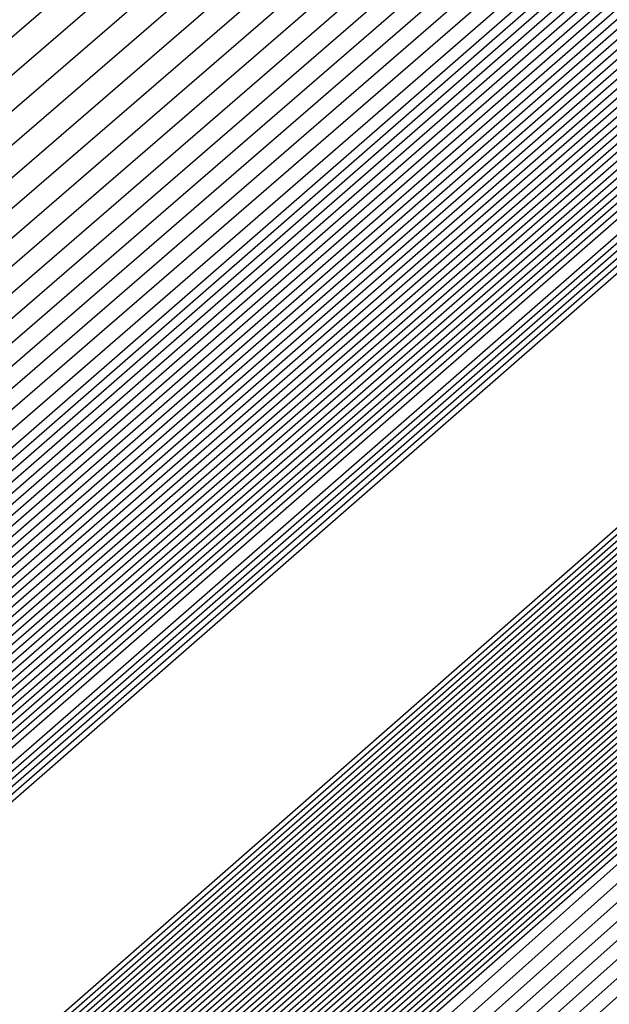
# Model space of a CAD drawing. Extents: x 3249832 to 3255657, y 13789405 to 13793316.
# Tile 815 of 1056: x 3253209.2145 to 3253209.3033, y 13791258.2376 to 13791258.386. Entities that reach past the tile are written whole.
import ezdxf

# ---------------------------------------------------------------- set-up
doc = ezdxf.new("R2010")
doc.units = 0
doc.header["$LTSCALE"] = 100
doc.header["$MEASUREMENT"] = 0
for name, color, linetype in [('GRATIO_03231_CON', 1, 'CONTINUOUS'), ('GRATIO_0323_ICON', 1, 'CONTINUOUS'), ('TARGETS_EAST', 7, 'CONTINUOUS')]:
    doc.layers.add(name, color=color, linetype=linetype)

# ---------------------------------------------------------------- blocks, each defined once
blk = doc.blocks.new('Gratio_032316_contours')
at = {"layer": 'GRATIO_03231_CON', "color": 1, "linetype": 'Continuous', "flags": 128}
for points in [[(3253179.55027, 13791232.39503), (3253186.87441, 13791238.77001), (3253201.4775, 13791251.51898), (3253219.20823, 13791267.00714), (3253234.45763, 13791280.32933), (3253243.00028, 13791287.79153), (3253246.14511, 13791290.5444), (3253246.5846, 13791290.94974), (3253247.02187, 13791291.379), (3253250.20254, 13791294.24212), (3253258.88285, 13791301.95866), (3253274.44262, 13791315.73867), (3253292.7559, 13791331.95413), (3253308.32028, 13791345.76753)], [(3253180.16544, 13791232.93802), (3253187.28488, 13791239.13155), (3253201.72516, 13791251.73678), (3253219.33902, 13791267.12228), (3253234.51314, 13791280.37862), (3253243.01644, 13791287.80647), (3253246.14668, 13791290.54676), (3253246.58389, 13791290.95054), (3253247.01645, 13791291.37639), (3253250.16633, 13791294.21318), (3253258.7639, 13791301.85732), (3253274.17605, 13791315.50724), (3253292.31584, 13791331.56933), (3253307.73285, 13791345.25198)], [(3253180.78061, 13791233.481), (3253187.69534, 13791239.49309), (3253201.97282, 13791251.95458), (3253219.46981, 13791267.23741), (3253234.56866, 13791280.42791), (3253243.03259, 13791287.8214), (3253246.14825, 13791290.54912), (3253246.58317, 13791290.95133), (3253247.01103, 13791291.37378), (3253250.13013, 13791294.18424), (3253258.64495, 13791301.75599), (3253273.90947, 13791315.27582), (3253291.87577, 13791331.18453), (3253307.14542, 13791344.73643)], [(3253181.39578, 13791234.02399), (3253188.1058, 13791239.85463), (3253202.22048, 13791252.17237), (3253219.6006, 13791267.35254), (3253234.62418, 13791280.4772), (3253243.04874, 13791287.83633), (3253246.14982, 13791290.55149), (3253246.58246, 13791290.95213), (3253247.00561, 13791291.37117), (3253250.09393, 13791294.15529), (3253258.526, 13791301.65465), (3253273.6429, 13791315.0444), (3253291.4357, 13791330.79973), (3253306.55799, 13791344.22088)], [(3253182.62612, 13791235.10996), (3253188.92672, 13791240.5777), (3253202.71581, 13791252.60797), (3253219.86218, 13791267.58281), (3253234.73522, 13791280.57579), (3253243.08105, 13791287.8662), (3253246.15297, 13791290.55621), (3253246.58103, 13791290.95372), (3253246.99477, 13791291.36594), (3253250.02153, 13791294.09741), (3253258.2881, 13791301.45198), (3253273.10975, 13791314.58156), (3253290.55557, 13791330.03014), (3253305.38313, 13791343.18978)], [(3253183.24129, 13791235.65295), (3253189.33718, 13791240.93924), (3253202.96347, 13791252.82577), (3253219.99297, 13791267.69794), (3253234.79073, 13791280.62508), (3253243.0972, 13791287.88113), (3253246.15454, 13791290.55858), (3253246.58032, 13791290.95452), (3253246.98935, 13791291.36333), (3253249.98532, 13791294.06847), (3253258.16915, 13791301.35065), (3253272.84317, 13791314.35013), (3253290.11551, 13791329.64534), (3253304.7957, 13791342.67423)], [(3253189.74764, 13791241.30078), (3253203.21113, 13791253.04357), (3253220.12376, 13791267.81308), (3253234.84625, 13791280.67437), (3253243.11336, 13791287.89607), (3253246.15611, 13791290.56094), (3253246.57961, 13791290.95531), (3253246.98393, 13791291.36072), (3253249.94912, 13791294.03953), (3253258.05019, 13791301.24931), (3253272.5766, 13791314.11871), (3253289.67544, 13791329.26055), (3253304.20827, 13791342.15868)], [(3253190.1581, 13791241.66232), (3253203.45879, 13791253.26136), (3253220.25455, 13791267.92821), (3253234.90177, 13791280.72366), (3253243.12951, 13791287.911), (3253246.15768, 13791290.5633), (3253246.57889, 13791290.95611), (3253246.97851, 13791291.35811), (3253249.91292, 13791294.01058), (3253257.93124, 13791301.14798), (3253272.31002, 13791313.88729), (3253289.23538, 13791328.87575), (3253303.62084, 13791341.64313)], [(3253190.97902, 13791242.38539), (3253203.95411, 13791253.69696), (3253220.51613, 13791268.15847), (3253235.01281, 13791280.82224), (3253243.16182, 13791287.94087), (3253246.16082, 13791290.56803), (3253246.57747, 13791290.9577), (3253246.96767, 13791291.35288), (3253249.84051, 13791293.9527), (3253257.69334, 13791300.94531), (3253271.77687, 13791313.42445), (3253288.35525, 13791328.10615), (3253302.44598, 13791340.61203)], [(3253191.38948, 13791242.74693), (3253204.20177, 13791253.91476), (3253220.64692, 13791268.27361), (3253235.06832, 13791280.87154), (3253243.17797, 13791287.9558), (3253246.1624, 13791290.57039), (3253246.57675, 13791290.9585), (3253246.96225, 13791291.35027), (3253249.80431, 13791293.92376), (3253257.57439, 13791300.84397), (3253271.51029, 13791313.19303), (3253287.91518, 13791327.72135), (3253301.85855, 13791340.09648)], [(3253191.79994, 13791243.10847), (3253204.44943, 13791254.13256), (3253220.77772, 13791268.38874), (3253235.12384, 13791280.92083), (3253243.19412, 13791287.97073), (3253246.16397, 13791290.57276), (3253246.57604, 13791290.95929), (3253246.95683, 13791291.34766), (3253249.76811, 13791293.89481), (3253257.45544, 13791300.74264), (3253271.24372, 13791312.9616), (3253287.47511, 13791327.33655), (3253301.27112, 13791339.58093)], [(3253192.2104, 13791243.47001), (3253204.69709, 13791254.35035), (3253220.90851, 13791268.50387), (3253235.17936, 13791280.97012), (3253243.21028, 13791287.98567), (3253246.16554, 13791290.57512), (3253246.57533, 13791290.96009), (3253246.95142, 13791291.34505), (3253249.73191, 13791293.86587), (3253257.33649, 13791300.6413), (3253270.97714, 13791312.73018), (3253287.03505, 13791326.95176), (3253300.68369, 13791339.06538)], [(3253193.03132, 13791244.19308), (3253205.19242, 13791254.78595), (3253221.17009, 13791268.73414), (3253235.29039, 13791281.0687), (3253243.24258, 13791288.01553), (3253246.16868, 13791290.57985), (3253246.5739, 13791290.96168), (3253246.94058, 13791291.33982), (3253249.6595, 13791293.80799), (3253257.09858, 13791300.43863), (3253270.44399, 13791312.26734), (3253286.15492, 13791326.18216), (3253299.50883, 13791338.03428)], [(3253193.44178, 13791244.55462), (3253205.44008, 13791255.00375), (3253221.30088, 13791268.84927), (3253235.34591, 13791281.11799), (3253243.25874, 13791288.03047), (3253246.17025, 13791290.58221), (3253246.57319, 13791290.96248), (3253246.93516, 13791291.33721), (3253249.6233, 13791293.77904), (3253256.97963, 13791300.3373), (3253270.17741, 13791312.03592), (3253285.71485, 13791325.79737), (3253298.92139, 13791337.51873)], [(3253193.85224, 13791244.91616), (3253205.68774, 13791255.22155), (3253221.43167, 13791268.9644), (3253235.40143, 13791281.16728), (3253243.27489, 13791288.0454), (3253246.17182, 13791290.58457), (3253246.57247, 13791290.96327), (3253246.92974, 13791291.3346), (3253249.5871, 13791293.7501), (3253256.86068, 13791300.23596), (3253269.91084, 13791311.8045), (3253285.27479, 13791325.41257), (3253298.33396, 13791337.00318)], [(3253194.2627, 13791245.2777), (3253205.9354, 13791255.43934), (3253221.56246, 13791269.07954), (3253235.45695, 13791281.21658), (3253243.29104, 13791288.06033), (3253246.17339, 13791290.58694), (3253246.57176, 13791290.96407), (3253246.92432, 13791291.33198), (3253249.55089, 13791293.72116), (3253256.74173, 13791300.13463), (3253269.64426, 13791311.57307), (3253284.83472, 13791325.02777), (3253297.74653, 13791336.48763)], [(3253195.08362, 13791246.00077), (3253206.43072, 13791255.87494), (3253221.82404, 13791269.3098), (3253235.56798, 13791281.31516), (3253243.32335, 13791288.0902), (3253246.17654, 13791290.59166), (3253246.57033, 13791290.96566), (3253246.91348, 13791291.32676), (3253249.47849, 13791293.66327), (3253256.50383, 13791299.93196), (3253269.11111, 13791311.11023), (3253283.95459, 13791324.25817), (3253296.57167, 13791335.45653)], [(3253195.49408, 13791246.36231), (3253206.67838, 13791256.09274), (3253221.95483, 13791269.42494), (3253235.6235, 13791281.36445), (3253243.3395, 13791288.10513), (3253246.17811, 13791290.59402), (3253246.56962, 13791290.96646), (3253246.90806, 13791291.32415), (3253249.44229, 13791293.63433), (3253256.38488, 13791299.83062), (3253268.84454, 13791310.87881), (3253283.51452, 13791323.87338), (3253295.98424, 13791334.94098)], [(3253195.90454, 13791246.72385), (3253206.92604, 13791256.31054), (3253222.08562, 13791269.54007), (3253235.67902, 13791281.41374), (3253243.35566, 13791288.12007), (3253246.17968, 13791290.59639), (3253246.56891, 13791290.96725), (3253246.90264, 13791291.32154), (3253249.40609, 13791293.60539), (3253256.26593, 13791299.72929), (3253268.57796, 13791310.64739), (3253283.07446, 13791323.48858), (3253295.39681, 13791334.42543)], [(3253196.31501, 13791247.08539), (3253207.1737, 13791256.52833), (3253222.21641, 13791269.6552), (3253235.73454, 13791281.46303), (3253243.37181, 13791288.135), (3253246.18125, 13791290.59875), (3253246.56819, 13791290.96805), (3253246.89722, 13791291.31892), (3253249.36988, 13791293.57645), (3253256.14697, 13791299.62795), (3253268.31138, 13791310.41597), (3253282.63439, 13791323.10378), (3253294.80938, 13791333.90988)], [(3253197.13593, 13791247.80846), (3253207.66903, 13791256.96393), (3253222.47799, 13791269.88547), (3253235.84557, 13791281.56162), (3253243.40412, 13791288.16487), (3253246.18439, 13791290.60348), (3253246.56677, 13791290.96964), (3253246.88638, 13791291.3137), (3253249.29748, 13791293.51856), (3253255.90907, 13791299.42528), (3253267.77823, 13791309.95312), (3253281.75426, 13791322.33419), (3253293.63452, 13791332.87878)], [(3253197.54639, 13791248.17), (3253207.91669, 13791257.18173), (3253222.60878, 13791270.0006), (3253235.90109, 13791281.61091), (3253243.42027, 13791288.1798), (3253246.18596, 13791290.60584), (3253246.56605, 13791290.97044), (3253246.88096, 13791291.31109), (3253249.26128, 13791293.48962), (3253255.79012, 13791299.32395), (3253267.51166, 13791309.7217), (3253281.31419, 13791321.94939), (3253293.04709, 13791332.36323), (3253299.24948, 13791337.92415)], [(3253197.95685, 13791248.53154), (3253208.16435, 13791257.39953), (3253222.73957, 13791270.11573), (3253235.95661, 13791281.6602), (3253243.43643, 13791288.19473), (3253246.18754, 13791290.6082), (3253246.56534, 13791290.97123), (3253246.87554, 13791291.30847), (3253249.22507, 13791293.46068), (3253255.67117, 13791299.22261), (3253267.24508, 13791309.49028), (3253280.87413, 13791321.56459), (3253292.45966, 13791331.84768), (3253298.58416, 13791337.33876)], [(3253198.36731, 13791248.89308), (3253208.41201, 13791257.61732), (3253222.87037, 13791270.23087), (3253236.01213, 13791281.70949), (3253243.45258, 13791288.20967), (3253246.18911, 13791290.61057), (3253246.56463, 13791290.97203), (3253246.87012, 13791291.30586), (3253249.18887, 13791293.43173), (3253255.55222, 13791299.12128), (3253266.9785, 13791309.25886), (3253280.43407, 13791321.17979), (3253291.87223, 13791331.33213), (3253297.91884, 13791336.75338)], [(3253199.18823, 13791249.61615), (3253208.90733, 13791258.05292), (3253223.13195, 13791270.46113), (3253236.12316, 13791281.80807), (3253243.48489, 13791288.23953), (3253246.19225, 13791290.61529), (3253246.5632, 13791290.97362), (3253246.85928, 13791291.30064), (3253249.11647, 13791293.37385), (3253255.31432, 13791298.91861), (3253266.44535, 13791308.79601), (3253279.55394, 13791320.4102), (3253290.69737, 13791330.30103), (3253296.5882, 13791335.58261)], [(3253199.59869, 13791249.97769), (3253209.15499, 13791258.27072), (3253223.26274, 13791270.57626), (3253236.17868, 13791281.85736), (3253243.50104, 13791288.25447), (3253246.19382, 13791290.61766), (3253246.56249, 13791290.97442), (3253246.85386, 13791291.29803), (3253249.08026, 13791293.34491), (3253255.19536, 13791298.81727), (3253266.17878, 13791308.56459), (3253279.11387, 13791320.0254), (3253290.10994, 13791329.78548), (3253295.92288, 13791334.99723)], [(3253200.00915, 13791250.33923), (3253209.40265, 13791258.48852), (3253223.39353, 13791270.6914), (3253236.2342, 13791281.90666), (3253243.51719, 13791288.2694), (3253246.19539, 13791290.62002), (3253246.56177, 13791290.97521), (3253246.84844, 13791291.29541), (3253249.04406, 13791293.31596), (3253255.07641, 13791298.71594), (3253265.9122, 13791308.33317), (3253278.6738, 13791319.6406), (3253289.52251, 13791329.26993), (3253295.25756, 13791334.41184)], [(3253200.41961, 13791250.70077), (3253209.65031, 13791258.70631), (3253223.52432, 13791270.80653), (3253236.28972, 13791281.95595), (3253243.53335, 13791288.28434), (3253246.19696, 13791290.62238), (3253246.56106, 13791290.97601), (3253246.84302, 13791291.2928), (3253249.00786, 13791293.28702), (3253254.95746, 13791298.6146), (3253265.64563, 13791308.10175), (3253278.23374, 13791319.25581), (3253288.93508, 13791328.75438), (3253294.59224, 13791333.82646)], [(3253201.24053, 13791251.42384), (3253210.14563, 13791259.14191), (3253223.7859, 13791271.0368), (3253236.40075, 13791282.05453), (3253243.56565, 13791288.3142), (3253246.20011, 13791290.62711), (3253246.55963, 13791290.9776), (3253246.83219, 13791291.28758), (3253248.93546, 13791293.22914), (3253254.71956, 13791298.41193), (3253265.11248, 13791307.63891), (3253277.35361, 13791318.48621), (3253287.76022, 13791327.72328), (3253293.2616, 13791332.65569)], [(3253201.65099, 13791251.78538), (3253210.3933, 13791259.35971), (3253223.91669, 13791271.15193), (3253236.45627, 13791282.10382), (3253243.58181, 13791288.32914), (3253246.20168, 13791290.62947), (3253246.55892, 13791290.9784), (3253246.82677, 13791291.28496), (3253248.89925, 13791293.20019), (3253254.60061, 13791298.3106), (3253264.8459, 13791307.40749), (3253276.91354, 13791318.10141), (3253287.17279, 13791327.20773)], [(3253215.27891, 13791264.12388), (3253208.32754, 13791257.89481), (3253202.31158, 13791252.48555), (3253202.06145, 13791252.14692), (3253210.64096, 13791259.57751), (3253224.04748, 13791271.26706)], [(3253216.27123, 13791264.99994), (3253209.15191, 13791258.62312), (3253202.92675, 13791253.02854), (3253202.47191, 13791252.50846), (3253210.88862, 13791259.7953), (3253224.17827, 13791271.38219)], [(3253218.25586, 13791266.75207), (3253210.80067, 13791260.07975), (3253204.15709, 13791254.11451), (3253203.29283, 13791253.23153), (3253211.38394, 13791260.2309), (3253224.43985, 13791271.61246)], [(3253219.24818, 13791267.62813), (3253211.62504, 13791260.80806), (3253204.77226, 13791254.6575), (3253203.70329, 13791253.59307), (3253211.6316, 13791260.4487), (3253224.57064, 13791271.72759)], [(3253220.24049, 13791268.50419), (3253212.44942, 13791261.53637), (3253205.38743, 13791255.20049), (3253204.11375, 13791253.95461), (3253211.87926, 13791260.6665), (3253224.70143, 13791271.84272)], [(3253221.23281, 13791269.38026), (3253213.2738, 13791262.26468), (3253206.0026, 13791255.74348), (3253204.52421, 13791254.31615), (3253212.12692, 13791260.88429), (3253224.83222, 13791271.95786)], [(3253223.21744, 13791271.13238), (3253214.92255, 13791263.72131), (3253207.23294, 13791256.82945), (3253205.34514, 13791255.03922), (3253212.62225, 13791261.31989), (3253225.0938, 13791272.18812)], [(3253215.74693, 13791264.44962), (3253207.84811, 13791257.37244), (3253205.7556, 13791255.40076), (3253212.86991, 13791261.53769), (3253225.22459, 13791272.30326)]]:
    blk.add_lwpolyline(points, dxfattribs=at)
at = {"layer": 'GRATIO_03231_CON', "color": 5, "linetype": 'Continuous', "flags": 128}
for points in [[(3253178.31993, 13791231.30905), (3253186.05349, 13791238.04694), (3253200.98218, 13791251.08338), (3253218.94665, 13791266.77688), (3253234.34659, 13791280.23075), (3253242.96798, 13791287.76167), (3253246.14197, 13791290.53967), (3253246.58603, 13791290.94815), (3253247.02107, 13791291.37394), (3253250.18182, 13791294.2177), (3253258.80647, 13791301.88356), (3253274.26937, 13791315.56557), (3253292.48955, 13791331.61762), (3253308.02221, 13791345.18354)], [(3253177.70476, 13791230.76607), (3253185.64303, 13791237.6854), (3253200.73452, 13791250.86558), (3253218.81586, 13791266.66175), (3253234.29107, 13791280.18146), (3253242.95182, 13791287.74673), (3253246.1404, 13791290.53731), (3253246.58674, 13791290.94735), (3253247.01436, 13791291.36584), (3253250.12102, 13791294.16091), (3253258.59804, 13791301.69555), (3253273.79626, 13791315.14336), (3253291.70456, 13791330.92064), (3253306.97134, 13791344.25434)], [(3253177.08958, 13791230.22308), (3253185.23257, 13791237.32386), (3253200.48686, 13791250.64779), (3253218.68507, 13791266.54661), (3253234.23556, 13791280.13216), (3253242.93567, 13791287.7318), (3253246.13883, 13791290.53495), (3253246.58745, 13791290.94656), (3253247.00766, 13791291.35773), (3253250.06022, 13791294.10413), (3253258.38961, 13791301.50754), (3253273.32314, 13791314.72115), (3253290.91956, 13791330.22366), (3253305.92046, 13791343.32515)], [(3253176.47441, 13791229.68009), (3253184.82211, 13791236.96232), (3253200.23919, 13791250.42999), (3253218.55428, 13791266.43148), (3253234.18004, 13791280.08287), (3253242.91952, 13791287.71687), (3253246.13725, 13791290.53258), (3253246.58817, 13791290.94576), (3253247.00095, 13791291.34963), (3253249.99942, 13791294.04734), (3253258.18118, 13791301.31953), (3253272.85003, 13791314.29894), (3253290.13456, 13791329.52668), (3253304.86958, 13791342.39595)], [(3253175.24407, 13791228.59412), (3253184.00119, 13791236.23925), (3253199.74387, 13791249.99439), (3253218.2927, 13791266.20121), (3253234.069, 13791279.98429), (3253242.88721, 13791287.687), (3253246.13411, 13791290.52786), (3253246.58959, 13791290.94417), (3253246.98754, 13791291.33342), (3253249.87782, 13791293.93376), (3253257.76432, 13791300.94351), (3253271.9038, 13791313.45451), (3253288.56457, 13791328.13272), (3253302.76783, 13791340.53756)], [(3253196.57706, 13791247.03615), (3253203.47105, 13791253.1938), (3253218.75951, 13791266.60126), (3253234.06971, 13791279.98413), (3253242.88772, 13791287.68662), (3253246.13462, 13791290.52731), (3253246.59031, 13791290.94338), (3253246.98083, 13791291.32532), (3253249.81702, 13791293.87697), (3253257.55589, 13791300.7555), (3253271.43068, 13791313.0323), (3253287.77957, 13791327.43574), (3253301.71695, 13791339.60837)], [(3253196.71057, 13791247.15254), (3253203.58621, 13791253.29381), (3253218.83398, 13791266.66558), (3253234.10345, 13791280.01283), (3253242.89801, 13791287.6948), (3253246.13636, 13791290.52784), (3253246.59102, 13791290.94258), (3253246.97413, 13791291.31721), (3253249.75622, 13791293.82018), (3253257.34746, 13791300.56749), (3253270.95757, 13791312.61009), (3253286.99457, 13791326.73875), (3253300.66608, 13791338.67918)], [(3253196.84408, 13791247.26894), (3253203.70137, 13791253.39382), (3253218.90845, 13791266.7299), (3253234.13718, 13791280.04153), (3253242.9083, 13791287.70297), (3253246.13809, 13791290.52836), (3253246.59174, 13791290.94178), (3253246.96742, 13791291.30911), (3253249.69542, 13791293.76339), (3253257.13903, 13791300.37948), (3253270.48445, 13791312.18788), (3253286.20957, 13791326.04177), (3253299.6152, 13791337.74998)], [(3253197.11109, 13791247.50174), (3253203.93169, 13791253.59384), (3253219.0574, 13791266.85855), (3253234.20465, 13791280.09892), (3253242.92888, 13791287.71932), (3253246.14156, 13791290.52941), (3253246.59316, 13791290.94019), (3253246.95401, 13791291.2929), (3253249.57383, 13791293.64981), (3253256.72217, 13791300.00346), (3253269.53822, 13791311.34346), (3253284.63958, 13791324.64781), (3253297.51345, 13791335.89159)], [(3253197.2446, 13791247.61813), (3253204.04685, 13791253.69384), (3253219.13187, 13791266.92287), (3253234.23839, 13791280.12762), (3253242.93918, 13791287.72749), (3253246.1433, 13791290.52994), (3253246.59388, 13791290.9394), (3253246.9473, 13791291.28479), (3253249.51303, 13791293.59302), (3253256.51374, 13791299.81545), (3253269.06511, 13791310.92125), (3253283.85458, 13791323.95083), (3253296.46257, 13791334.9624)], [(3253197.37811, 13791247.73453), (3253204.16201, 13791253.79385), (3253219.20635, 13791266.98719), (3253234.27212, 13791280.15631), (3253242.94947, 13791287.73567), (3253246.14503, 13791290.53046), (3253246.59459, 13791290.9386), (3253246.9406, 13791291.27669), (3253249.45223, 13791293.53623), (3253256.30531, 13791299.62744), (3253268.59199, 13791310.49904), (3253283.06958, 13791323.25385), (3253295.41169, 13791334.0332)], [(3253197.51162, 13791247.85093), (3253204.27717, 13791253.89386), (3253219.28082, 13791267.05151), (3253234.30586, 13791280.18501), (3253242.95976, 13791287.74384), (3253246.14676, 13791290.53099), (3253246.5953, 13791290.9378), (3253246.93389, 13791291.26859), (3253249.39143, 13791293.47944), (3253256.09688, 13791299.43942), (3253268.11888, 13791310.07683), (3253282.28459, 13791322.55687), (3253294.36082, 13791333.10401)], [(3253197.77863, 13791248.08372), (3253204.50749, 13791254.09388), (3253219.42977, 13791267.18016), (3253234.37333, 13791280.2424), (3253242.98034, 13791287.76019), (3253246.15023, 13791290.53204), (3253246.59673, 13791290.93621), (3253246.92048, 13791291.25238), (3253249.26983, 13791293.36586), (3253255.68002, 13791299.0634), (3253267.17265, 13791309.2324), (3253280.71459, 13791321.16291), (3253292.25906, 13791331.24562), (3253298.86322, 13791336.86351)], [(3253197.91214, 13791248.20012), (3253204.62265, 13791254.19388), (3253219.50424, 13791267.24448), (3253234.40706, 13791280.2711), (3253242.99064, 13791287.76837), (3253246.15197, 13791290.53257), (3253246.59744, 13791290.93542), (3253246.91378, 13791291.24427), (3253249.20903, 13791293.30907), (3253255.47159, 13791298.87539), (3253266.69953, 13791308.81019), (3253279.9296, 13791320.46593), (3253291.20819, 13791330.31643), (3253297.66843, 13791335.81202)], [(3253198.04565, 13791248.31651), (3253204.73781, 13791254.29389), (3253219.57872, 13791267.3088), (3253234.4408, 13791280.2998), (3253243.00093, 13791287.77654), (3253246.1537, 13791290.53309), (3253246.59816, 13791290.93462), (3253246.90707, 13791291.23617), (3253249.14823, 13791293.25228), (3253255.26316, 13791298.68738), (3253266.22642, 13791308.38798), (3253279.1446, 13791319.76895), (3253290.15731, 13791329.38723), (3253296.47364, 13791334.76054)], [(3253198.17916, 13791248.43291), (3253204.85297, 13791254.3939), (3253219.65319, 13791267.37312), (3253234.47453, 13791280.32849), (3253243.01122, 13791287.78471), (3253246.15544, 13791290.53362), (3253246.59887, 13791290.93382), (3253246.90036, 13791291.22806), (3253249.08743, 13791293.19549), (3253255.05473, 13791298.49937), (3253265.7533, 13791307.96577), (3253278.3596, 13791319.07197), (3253289.10643, 13791328.45804), (3253295.27885, 13791333.70905)], [(3253198.44617, 13791248.6657), (3253205.08329, 13791254.59392), (3253219.80214, 13791267.50177), (3253234.542, 13791280.38589), (3253243.0318, 13791287.80106), (3253246.15891, 13791290.53467), (3253246.6003, 13791290.93223), (3253246.88695, 13791291.21186), (3253248.96583, 13791293.08191), (3253254.63787, 13791298.12335), (3253264.80707, 13791307.12135), (3253276.7896, 13791317.678), (3253287.00468, 13791326.59965), (3253292.88927, 13791331.60608), (3253295.95133, 13791334.07094)], [(3253198.57968, 13791248.7821), (3253205.19845, 13791254.69392), (3253219.87661, 13791267.56609), (3253234.57574, 13791280.41459), (3253243.04209, 13791287.80924), (3253246.16064, 13791290.53519), (3253246.60101, 13791290.93144), (3253246.88025, 13791291.20375), (3253248.90503, 13791293.02512), (3253254.42944, 13791297.93534), (3253264.33396, 13791306.69914), (3253276.00461, 13791316.98102), (3253285.9538, 13791325.67045), (3253291.69448, 13791330.55459), (3253294.7416, 13791333.01142)], [(3253198.71319, 13791248.8985), (3253205.31361, 13791254.79393), (3253219.95108, 13791267.63041), (3253234.60947, 13791280.44328), (3253243.05239, 13791287.81741), (3253246.16237, 13791290.53572), (3253246.60172, 13791290.93064), (3253246.87354, 13791291.19565), (3253248.84423, 13791292.96834), (3253254.22101, 13791297.74733), (3253263.86084, 13791306.27693), (3253275.21961, 13791316.28404), (3253284.90293, 13791324.74126), (3253290.49969, 13791329.50311), (3253293.53187, 13791331.9519)], [(3253198.8467, 13791249.0149), (3253205.42877, 13791254.89394), (3253220.02556, 13791267.69473), (3253234.64321, 13791280.47198), (3253243.06268, 13791287.82558), (3253246.16411, 13791290.53624), (3253246.60244, 13791290.92984), (3253246.86684, 13791291.18754), (3253248.78343, 13791292.91155), (3253254.01258, 13791297.55932), (3253263.38773, 13791305.85472), (3253274.43461, 13791315.58706), (3253283.85205, 13791323.81207), (3253289.3049, 13791328.45162), (3253292.32214, 13791330.89237), (3253295.39879, 13791333.38715)], [(3253199.11371, 13791249.24769), (3253205.65909, 13791255.09396), (3253220.17451, 13791267.82338), (3253234.71068, 13791280.52937), (3253243.08326, 13791287.84193), (3253246.16758, 13791290.53729), (3253246.60386, 13791290.92825), (3253246.85342, 13791291.17133), (3253248.66183, 13791292.79797), (3253253.59572, 13791297.1833), (3253262.4415, 13791305.01029), (3253272.86462, 13791314.1931), (3253281.7503, 13791321.95368), (3253286.91532, 13791326.34865), (3253289.90268, 13791328.77333), (3253293.18693, 13791331.45768)], [(3253199.24722, 13791249.36409), (3253205.77425, 13791255.19397), (3253220.24898, 13791267.8877), (3253234.74441, 13791280.55807), (3253243.09355, 13791287.85011), (3253246.16931, 13791290.53782), (3253246.60458, 13791290.92746), (3253246.84672, 13791291.16323), (3253248.60103, 13791292.74118), (3253253.38729, 13791296.99529), (3253261.96839, 13791304.58808), (3253272.07962, 13791313.49612), (3253280.69942, 13791321.02448), (3253285.72053, 13791325.29717), (3253288.69295, 13791327.71381), (3253292.081, 13791330.49295), (3253297.61917, 13791335.1971)], [(3253199.38073, 13791249.48048), (3253205.88941, 13791255.29397), (3253220.32345, 13791267.95202), (3253234.77815, 13791280.58677), (3253243.10385, 13791287.85828), (3253246.17105, 13791290.53834), (3253246.60529, 13791290.92666), (3253246.84001, 13791291.15513), (3253248.54023, 13791292.68439), (3253253.17886, 13791296.80728), (3253261.49527, 13791304.16587), (3253271.29462, 13791312.79914), (3253279.64854, 13791320.09529), (3253284.52574, 13791324.24568), (3253287.48322, 13791326.65429), (3253290.97507, 13791329.52822), (3253296.71525, 13791334.41022)], [(3253199.51424, 13791249.59688), (3253206.00457, 13791255.39398), (3253220.39793, 13791268.01634), (3253234.81188, 13791280.61546), (3253243.11414, 13791287.86646), (3253246.17278, 13791290.53887), (3253246.606, 13791290.92586), (3253246.83331, 13791291.14702), (3253248.47943, 13791292.6276), (3253252.97044, 13791296.61927), (3253261.02215, 13791303.74366), (3253270.50962, 13791312.10216), (3253278.59767, 13791319.16609), (3253283.33095, 13791323.1942), (3253286.27349, 13791325.59476), (3253289.86914, 13791328.56348), (3253295.81132, 13791333.62334)], [(3253199.78125, 13791249.82967), (3253206.23489, 13791255.594), (3253220.54687, 13791268.14499), (3253234.87935, 13791280.67286), (3253243.13472, 13791287.8828), (3253246.17625, 13791290.53992), (3253246.60743, 13791290.92427), (3253246.8199, 13791291.13081), (3253248.35784, 13791292.51402), (3253252.55358, 13791296.24325), (3253260.07593, 13791302.89924), (3253268.93963, 13791310.70819), (3253276.49591, 13791317.3077), (3253280.94137, 13791321.09123), (3253283.85403, 13791323.47572), (3253287.65728, 13791326.63402), (3253294.00347, 13791332.04958)], [(3253199.91476, 13791249.94607), (3253206.35005, 13791255.69401), (3253220.62135, 13791268.20931), (3253234.91309, 13791280.70156), (3253243.14501, 13791287.89098), (3253246.17798, 13791290.54045), (3253246.60814, 13791290.92348), (3253246.81319, 13791291.12271), (3253248.29704, 13791292.45723), (3253252.34515, 13791296.05524), (3253259.60281, 13791302.47703), (3253268.15463, 13791310.01121), (3253275.44504, 13791316.37851), (3253279.74658, 13791320.03974), (3253282.6443, 13791322.4162), (3253286.55135, 13791325.66929), (3253293.09954, 13791331.2627), (3253300.79521, 13791337.86923)], [(3253200.04827, 13791250.06247), (3253206.46521, 13791255.79401), (3253220.69582, 13791268.27363), (3253234.94682, 13791280.73025), (3253243.15531, 13791287.89915), (3253246.17972, 13791290.54097), (3253246.60886, 13791290.92268), (3253246.80649, 13791291.1146), (3253248.23624, 13791292.40044), (3253252.13672, 13791295.86723), (3253259.1297, 13791302.05482), (3253267.36963, 13791309.31423), (3253274.39416, 13791315.44932), (3253278.55179, 13791318.98826), (3253281.43456, 13791321.35667), (3253285.44542, 13791324.70455), (3253292.19561, 13791330.47582), (3253300.12972, 13791337.29016)], [(3253200.18178, 13791250.17887), (3253206.58037, 13791255.89402), (3253220.77029, 13791268.33795), (3253234.98056, 13791280.75895), (3253243.1656, 13791287.90733), (3253246.18145, 13791290.5415), (3253246.60957, 13791290.92188), (3253246.79978, 13791291.1065), (3253248.17544, 13791292.34365), (3253251.92829, 13791295.67922), (3253258.65658, 13791301.63261), (3253266.58464, 13791308.61725), (3253273.34328, 13791314.52012), (3253277.357, 13791317.93677), (3253280.22483, 13791320.29715), (3253284.33949, 13791323.73982), (3253291.29169, 13791329.68894), (3253299.46423, 13791336.71108)], [(3253200.44879, 13791250.41166), (3253206.81069, 13791256.09404), (3253220.91924, 13791268.4666), (3253235.04803, 13791280.81634), (3253243.18618, 13791287.92368), (3253246.18492, 13791290.54255), (3253246.611, 13791290.92029), (3253246.78637, 13791291.09029), (3253248.05384, 13791292.23007), (3253251.51143, 13791295.3032), (3253257.71035, 13791300.78818), (3253265.01464, 13791307.22329), (3253271.24153, 13791312.66173), (3253274.96742, 13791315.8338), (3253277.80537, 13791318.17811), (3253282.12763, 13791321.81036), (3253289.48383, 13791328.11518), (3253298.13324, 13791335.55292)], [(3253200.5823, 13791250.52806), (3253206.92586, 13791256.19405), (3253220.99372, 13791268.53092), (3253235.08176, 13791280.84504), (3253243.19647, 13791287.93185), (3253246.18666, 13791290.54307), (3253246.61171, 13791290.9195), (3253246.77966, 13791291.08219), (3253247.99304, 13791292.17328), (3253251.303, 13791295.11519), (3253257.23724, 13791300.36597), (3253264.22964, 13791306.52631), (3253270.19065, 13791311.73254), (3253273.77263, 13791314.78231), (3253276.59564, 13791317.11859), (3253281.0217, 13791320.84562), (3253288.57991, 13791327.3283), (3253297.46775, 13791334.97385)], [(3253200.71581, 13791250.64445), (3253207.04102, 13791256.29406), (3253221.06819, 13791268.59524), (3253235.1155, 13791280.87374), (3253243.20676, 13791287.94002), (3253246.18839, 13791290.5436), (3253246.61242, 13791290.9187), (3253246.77296, 13791291.07408), (3253247.93224, 13791292.11649), (3253251.09457, 13791294.92718), (3253256.76412, 13791299.94376), (3253263.44465, 13791305.82933), (3253269.13978, 13791310.80334), (3253272.57784, 13791313.73083), (3253275.38591, 13791316.05906), (3253279.91577, 13791319.88089), (3253287.67598, 13791326.54142), (3253296.80226, 13791334.39477)], [(3253200.84932, 13791250.76085), (3253207.15618, 13791256.39406), (3253221.14266, 13791268.65956), (3253235.14923, 13791280.90243), (3253243.21706, 13791287.9482), (3253246.19012, 13791290.54412), (3253246.61314, 13791290.9179), (3253246.76625, 13791291.06598), (3253247.87144, 13791292.0597), (3253250.88614, 13791294.73917), (3253256.29101, 13791299.52155), (3253262.65965, 13791305.13235), (3253268.0889, 13791309.87415), (3253271.38305, 13791312.67934), (3253274.17618, 13791314.99954), (3253278.80984, 13791318.91616), (3253286.77206, 13791325.75454), (3253296.13677, 13791333.81569)], [(3253201.11633, 13791250.99365), (3253207.3865, 13791256.59408), (3253221.29161, 13791268.78821), (3253235.2167, 13791280.95983), (3253243.23764, 13791287.96455), (3253246.19359, 13791290.54517), (3253246.61456, 13791290.91631), (3253246.75284, 13791291.04977), (3253247.74984, 13791291.94612), (3253250.46928, 13791294.36315), (3253255.34478, 13791298.67713), (3253261.08965, 13791303.73839), (3253265.98715, 13791308.01576), (3253268.99347, 13791310.57637), (3253271.75672, 13791312.8805), (3253276.59798, 13791316.9867), (3253284.9642, 13791324.18078), (3253294.80578, 13791332.65754)], [(3253201.24984, 13791251.11004), (3253207.50166, 13791256.69409), (3253221.36608, 13791268.85253), (3253235.25044, 13791280.98852), (3253243.24793, 13791287.97272), (3253246.19533, 13791290.5457), (3253246.61528, 13791290.91552), (3253246.74613, 13791291.04167), (3253247.68904, 13791291.88933), (3253250.26085, 13791294.17514), (3253254.87166, 13791298.25492), (3253260.30466, 13791303.04141), (3253264.93627, 13791307.08657), (3253267.79868, 13791309.52489), (3253270.54699, 13791311.82097), (3253275.49205, 13791316.02196), (3253284.06028, 13791323.3939), (3253294.14029, 13791332.07846)], [(3253201.38335, 13791251.22644), (3253207.61682, 13791256.7941), (3253221.44056, 13791268.91685), (3253235.28417, 13791281.01722), (3253243.25822, 13791287.9809), (3253246.19706, 13791290.54622), (3253246.61599, 13791290.91472), (3253246.73943, 13791291.03356), (3253247.62824, 13791291.83254), (3253250.05242, 13791293.98713), (3253254.39855, 13791297.83271), (3253259.51966, 13791302.34443), (3253263.88539, 13791306.15737), (3253266.60389, 13791308.4734), (3253269.33726, 13791310.76145), (3253274.38613, 13791315.05723), (3253283.15635, 13791322.60702), (3253293.4748, 13791331.49938)], [(3253201.51686, 13791251.34284), (3253207.73198, 13791256.8941), (3253221.51503, 13791268.98117), (3253235.31791, 13791281.04592), (3253243.26852, 13791287.98907), (3253246.1988, 13791290.54675), (3253246.6167, 13791290.91393), (3253246.73272, 13791291.02546), (3253247.56744, 13791291.77576), (3253249.84399, 13791293.79912), (3253253.92543, 13791297.41049), (3253258.73466, 13791301.64744), (3253262.83452, 13791305.22818), (3253265.4091, 13791307.42192), (3253268.12753, 13791309.70193), (3253273.2802, 13791314.0925), (3253282.25242, 13791321.82014), (3253292.80931, 13791330.9203), (3253301.81088, 13791338.63068)], [(3253201.78387, 13791251.57563), (3253207.9623, 13791257.09412), (3253221.66398, 13791269.10982), (3253235.38538, 13791281.10331), (3253243.2891, 13791288.00542), (3253246.20227, 13791290.5478), (3253246.61813, 13791290.91233), (3253246.71931, 13791291.00925), (3253247.44584, 13791291.66218), (3253249.42713, 13791293.4231), (3253252.9792, 13791296.56607), (3253257.16467, 13791300.25348), (3253260.73276, 13791303.36979), (3253263.01952, 13791305.31895), (3253265.70807, 13791307.58288), (3253271.06834, 13791312.16303), (3253280.44457, 13791320.24638), (3253291.47832, 13791329.76215), (3253300.88547, 13791337.82513)], [(3253201.91738, 13791251.69203), (3253208.07746, 13791257.19413), (3253221.73845, 13791269.17414), (3253235.41911, 13791281.13201), (3253243.29939, 13791288.01359), (3253246.204, 13791290.54832), (3253246.61884, 13791290.91154), (3253246.71261, 13791291.00114), (3253247.38504, 13791291.60539), (3253249.2187, 13791293.23509), (3253252.50609, 13791296.14386), (3253256.37967, 13791299.5565), (3253259.68189, 13791302.44059), (3253261.82473, 13791304.26746), (3253264.49834, 13791306.52336), (3253269.96241, 13791311.1983), (3253279.54064, 13791319.4595), (3253290.81283, 13791329.18307), (3253300.42277, 13791337.42236)], [(3253202.05089, 13791251.80842), (3253208.19262, 13791257.29414), (3253221.81293, 13791269.23846), (3253235.45285, 13791281.16071), (3253243.30968, 13791288.02177), (3253246.20573, 13791290.54885), (3253246.61956, 13791290.91074), (3253246.7059, 13791290.99304), (3253247.32424, 13791291.5486), (3253249.01027, 13791293.04708), (3253252.03297, 13791295.72165), (3253255.59467, 13791298.85952), (3253258.63101, 13791301.5114), (3253260.62994, 13791303.21597), (3253263.28861, 13791305.46384), (3253268.85648, 13791310.23357), (3253278.63672, 13791318.67262), (3253290.14734, 13791328.60399), (3253299.96006, 13791337.01958)], [(3253222.18973, 13791268.9562), (3253208.47101, 13791257.20698), (3253202.18439, 13791251.92482), (3253202.18439, 13791251.92482), (3253208.30778, 13791257.39414), (3253221.8874, 13791269.30278)], [(3253222.33685, 13791269.08692), (3253208.70035, 13791257.40813), (3253202.45141, 13791252.15761), (3253202.45141, 13791252.15761), (3253208.5381, 13791257.59416), (3253222.03635, 13791269.43142)], [(3253222.41042, 13791269.15229), (3253208.81502, 13791257.50869), (3253202.58492, 13791252.27401), (3253202.58492, 13791252.27401), (3253208.65326, 13791257.69417), (3253222.11082, 13791269.49575)], [(3253222.48398, 13791269.21765), (3253208.92969, 13791257.60926), (3253202.71843, 13791252.39041), (3253202.71843, 13791252.39041), (3253208.76842, 13791257.79418), (3253222.18529, 13791269.56007)], [(3253222.55754, 13791269.28301), (3253209.04436, 13791257.70983), (3253202.85194, 13791252.50681), (3253202.85193, 13791252.50681), (3253208.88358, 13791257.89419), (3253222.25977, 13791269.62439)], [(3253222.70467, 13791269.41374), (3253209.2737, 13791257.91097), (3253203.11895, 13791252.7396), (3253203.11895, 13791252.7396), (3253209.1139, 13791258.0942), (3253222.40871, 13791269.75304)], [(3253222.77823, 13791269.4791), (3253209.38837, 13791258.01154), (3253203.25246, 13791252.856), (3253203.25246, 13791252.856), (3253209.22906, 13791258.19421), (3253222.48319, 13791269.81736)], [(3253222.8518, 13791269.54447), (3253209.50304, 13791258.11211), (3253203.38597, 13791252.97239), (3253203.38597, 13791252.97239), (3253209.34422, 13791258.29422), (3253222.55766, 13791269.88168)], [(3253222.92536, 13791269.60983), (3253209.61771, 13791258.21268), (3253203.51947, 13791253.08879), (3253203.51947, 13791253.08879), (3253209.45938, 13791258.39423), (3253222.63214, 13791269.946)], [(3253294.55593, 13791331.78482), (3253282.65133, 13791321.30274), (3253268.6032, 13791309.01445), (3253256.6338, 13791298.60027), (3253249.91373, 13791292.81609), (3253247.40711, 13791290.71997), (3253247.02638, 13791290.44557), (3253246.62867, 13791290.09727), (3253243.8498, 13791287.66252), (3253236.27025, 13791281.09954), (3253223.07249, 13791269.74056), (3253209.84706, 13791258.41382), (3253203.78649, 13791253.32159), (3253203.78649, 13791253.32159), (3253209.68971, 13791258.59423), (3253222.78114, 13791270.07458), (3253235.89161, 13791281.53353), (3253243.79641, 13791288.43297), (3253249.04881, 13791292.99861), (3253256.14655, 13791299.14707), (3253268.13516, 13791309.52901), (3253282.25127, 13791321.73092), (3253294.2793, 13791332.07331)], [(3253294.30341, 13791331.56698), (3253282.46184, 13791321.1404), (3253268.48808, 13791308.91717), (3253256.58203, 13791298.55815), (3253249.89752, 13791292.80461), (3253247.40414, 13791290.71961), (3253247.02543, 13791290.44664), (3253246.629, 13791290.09938), (3253243.85878, 13791287.67218), (3253236.30279, 13791281.1296), (3253223.14605, 13791269.80592), (3253209.96173, 13791258.51439), (3253203.92, 13791253.43798), (3253203.92, 13791253.43798), (3253209.80487, 13791258.69424), (3253222.85565, 13791270.13885), (3253235.92547, 13791281.56208), (3253243.80512, 13791288.43921), (3253249.03601, 13791292.98573), (3253256.09723, 13791299.1022), (3253268.02248, 13791309.42905), (3253282.06389, 13791321.56632), (3253294.02824, 13791331.85395)], [(3253294.05089, 13791331.34915), (3253282.27235, 13791320.97806), (3253268.37296, 13791308.8199), (3253256.53026, 13791298.51602), (3253249.8813, 13791292.79314), (3253247.40117, 13791290.71925), (3253247.02448, 13791290.44772), (3253246.62933, 13791290.10149), (3253243.86776, 13791287.68184), (3253236.33533, 13791281.15966), (3253223.21961, 13791269.87129), (3253210.0764, 13791258.61496), (3253204.05351, 13791253.55438), (3253204.05351, 13791253.55438), (3253209.92004, 13791258.79424), (3253222.93017, 13791270.20313), (3253235.95934, 13791281.59062), (3253243.81382, 13791288.44544), (3253249.02321, 13791292.97286), (3253256.04791, 13791299.05733), (3253267.90979, 13791309.32909), (3253281.87651, 13791321.40172), (3253293.77719, 13791331.63458)], [(3253293.79837, 13791331.13131), (3253282.08285, 13791320.81572), (3253268.25784, 13791308.72262), (3253256.47849, 13791298.4739), (3253249.86508, 13791292.78166), (3253247.39821, 13791290.71889), (3253247.02354, 13791290.4488), (3253246.62966, 13791290.1036), (3253243.87675, 13791287.6915), (3253236.36787, 13791281.18972), (3253223.29318, 13791269.93665), (3253210.19107, 13791258.71553), (3253204.18702, 13791253.67078), (3253204.18701, 13791253.67078), (3253210.0352, 13791258.89424), (3253223.00468, 13791270.26741), (3253235.9932, 13791281.61917), (3253243.82253, 13791288.45167), (3253249.01041, 13791292.95999), (3253255.9986, 13791299.01245), (3253267.79711, 13791309.22914), (3253281.68913, 13791321.23712), (3253293.52613, 13791331.41522)]]:
    blk.add_lwpolyline(points, dxfattribs=at)
at = {"layer": 'GRATIO_0323_ICON', "color": 7, "linetype": 'Continuous', "flags": 128}
for points in [[(3253175.85924, 13791229.13711), (3253184.41165, 13791236.60078), (3253199.99153, 13791250.21219), (3253218.42349, 13791266.31635), (3253234.12452, 13791280.03358), (3253242.90336, 13791287.70193), (3253246.13568, 13791290.53022), (3253246.58888, 13791290.94497), (3253246.99424, 13791291.34152), (3253249.93862, 13791293.99055), (3253257.97275, 13791301.13152), (3253272.37691, 13791313.87673), (3253289.34956, 13791328.8297), (3253303.81871, 13791341.46676)], [(3253182.01095, 13791234.56698), (3253188.51626, 13791240.21616), (3253202.46814, 13791252.39017), (3253219.73139, 13791267.46768), (3253234.6797, 13791280.5265), (3253243.0649, 13791287.85127), (3253246.1514, 13791290.55385), (3253246.58175, 13791290.95293), (3253247.00019, 13791291.36856), (3253250.05773, 13791294.12635), (3253258.40705, 13791301.55332), (3253273.37632, 13791314.81298), (3253290.99564, 13791330.41494), (3253305.97056, 13791343.70533)], [(3253196.97758, 13791247.38534), (3253203.81653, 13791253.49383), (3253218.98293, 13791266.79423), (3253234.17092, 13791280.07022), (3253242.91859, 13791287.71115), (3253246.13983, 13791290.52889), (3253246.59245, 13791290.94099), (3253246.96072, 13791291.301), (3253249.63462, 13791293.7066), (3253256.9306, 13791300.19147), (3253270.01134, 13791311.76567), (3253285.42458, 13791325.34479), (3253298.56432, 13791336.82079)], [(3253197.64512, 13791247.96732), (3253204.39233, 13791253.99387), (3253219.3553, 13791267.11584), (3253234.33959, 13791280.21371), (3253242.97005, 13791287.75202), (3253246.1485, 13791290.53152), (3253246.59602, 13791290.93701), (3253246.92719, 13791291.26048), (3253249.33063, 13791293.42265), (3253255.88845, 13791299.25141), (3253267.64576, 13791309.65462), (3253281.49959, 13791321.85989), (3253293.30994, 13791332.17482)], [(3253198.31266, 13791248.54931), (3253204.96813, 13791254.49391), (3253219.72766, 13791267.43745), (3253234.50827, 13791280.35719), (3253243.02151, 13791287.79289), (3253246.15717, 13791290.53414), (3253246.59958, 13791290.93303), (3253246.89366, 13791291.21996), (3253249.02663, 13791293.1387), (3253254.8463, 13791298.31136), (3253265.28019, 13791307.54356), (3253277.5746, 13791318.37498), (3253288.05556, 13791327.52884), (3253294.08406, 13791332.65756)], [(3253190.56856, 13791242.02386), (3253203.70645, 13791253.47916), (3253220.38534, 13791268.04334), (3253234.95729, 13791280.77295), (3253243.14566, 13791287.92593), (3253246.15925, 13791290.56567), (3253246.57818, 13791290.95691), (3253246.97309, 13791291.35549), (3253249.87672, 13791293.98164), (3253257.81229, 13791301.04664), (3253272.04344, 13791313.65587), (3253288.79531, 13791328.49095), (3253303.03341, 13791341.12758)], [(3253198.9802, 13791249.13129), (3253205.54393, 13791254.99395), (3253220.10003, 13791267.75905), (3253234.67694, 13791280.50068), (3253243.07297, 13791287.83376), (3253246.16584, 13791290.53677), (3253246.60315, 13791290.92905), (3253246.86013, 13791291.17944), (3253248.72263, 13791292.85476), (3253253.80415, 13791297.37131), (3253262.91461, 13791305.43251), (3253273.64961, 13791314.89008), (3253282.80117, 13791322.88287), (3253288.11011, 13791327.40014), (3253291.11241, 13791329.83285), (3253294.29286, 13791332.42241)], [(3253199.64774, 13791249.71328), (3253206.11974, 13791255.49399), (3253220.4724, 13791268.08067), (3253234.84562, 13791280.64416), (3253243.12443, 13791287.87463), (3253246.17452, 13791290.53939), (3253246.60672, 13791290.92507), (3253246.8266, 13791291.13892), (3253248.41864, 13791292.57081), (3253252.76201, 13791296.43126), (3253260.54904, 13791303.32145), (3253269.72463, 13791311.40518), (3253277.54679, 13791318.2369), (3253282.13616, 13791322.14271), (3253285.06376, 13791324.53524), (3253288.76321, 13791327.59875), (3253294.90739, 13791332.83646)], [(3253200.31528, 13791250.29526), (3253206.69554, 13791255.99403), (3253220.84477, 13791268.40227), (3253235.01429, 13791280.78765), (3253243.17589, 13791287.9155), (3253246.18319, 13791290.54202), (3253246.61028, 13791290.92109), (3253246.79307, 13791291.0984), (3253248.11464, 13791292.28686), (3253251.71986, 13791295.49121), (3253258.18347, 13791301.21039), (3253265.79964, 13791307.92027), (3253272.29241, 13791313.59093), (3253276.16221, 13791316.88528), (3253279.0151, 13791319.23763), (3253283.23356, 13791322.77509), (3253290.38776, 13791328.90206), (3253298.79874, 13791336.132)], [(3253192.62086, 13791243.83154), (3253204.94475, 13791254.56815), (3253221.0393, 13791268.61901), (3253235.23488, 13791281.01941), (3253243.22643, 13791288.0006), (3253246.16711, 13791290.57748), (3253246.57461, 13791290.96089), (3253246.946, 13791291.34243), (3253249.6957, 13791293.83693), (3253257.21754, 13791300.53997), (3253270.71056, 13791312.49876), (3253286.59498, 13791326.56696), (3253300.09626, 13791338.54983)], [(3253200.98282, 13791250.87725), (3253207.27134, 13791256.49407), (3253221.21714, 13791268.72389), (3253235.18297, 13791280.93113), (3253243.22735, 13791287.95637), (3253246.19186, 13791290.54465), (3253246.61385, 13791290.91711), (3253246.75955, 13791291.05787), (3253247.81064, 13791292.00291), (3253250.67771, 13791294.55116), (3253255.81789, 13791299.09934), (3253261.87465, 13791304.43537), (3253267.03802, 13791308.94496), (3253270.18826, 13791311.62786), (3253272.96645, 13791313.94002), (3253277.70391, 13791317.95143), (3253285.86813, 13791324.96766), (3253295.47128, 13791333.23661)], [(3253201.65036, 13791251.45923), (3253207.84714, 13791256.99411), (3253221.5895, 13791269.04549), (3253235.35164, 13791281.07462), (3253243.27881, 13791287.99724), (3253246.20053, 13791290.54727), (3253246.61742, 13791290.91313), (3253246.72602, 13791291.01735), (3253247.50664, 13791291.71897), (3253249.63556, 13791293.61111), (3253253.45232, 13791296.98828), (3253257.94966, 13791300.95046), (3253261.78364, 13791304.29898), (3253264.21431, 13791306.37043), (3253266.9178, 13791308.64241), (3253272.17427, 13791313.12777), (3253281.3485, 13791321.03326), (3253292.14381, 13791330.34122), (3253301.34818, 13791338.22791)], [(3253194.67316, 13791245.63924), (3253206.18306, 13791255.65714), (3253221.69325, 13791269.19467), (3253235.51247, 13791281.26587), (3253243.3072, 13791288.07527), (3253246.17497, 13791290.5893), (3253246.57105, 13791290.96487), (3253246.9189, 13791291.32937), (3253249.51469, 13791293.69222), (3253256.62278, 13791300.03329), (3253269.37769, 13791311.34165), (3253284.39466, 13791324.64297), (3253297.1591, 13791335.97208)], [(3253222.26329, 13791269.02156), (3253208.58568, 13791257.30755), (3253202.3179, 13791252.04122), (3253202.3179, 13791252.04122), (3253208.42294, 13791257.49415), (3253221.96187, 13791269.36711)], [(3253222.63111, 13791269.34838), (3253209.15903, 13791257.8104), (3253202.98544, 13791252.6232), (3253202.98544, 13791252.6232), (3253208.99874, 13791257.99419), (3253222.33424, 13791269.68871)], [(3253196.72547, 13791247.44693), (3253207.42136, 13791256.74613), (3253222.3472, 13791269.77033), (3253235.79006, 13791281.51232), (3253243.38797, 13791288.14993), (3253246.18282, 13791290.60111), (3253246.56748, 13791290.96885), (3253246.8918, 13791291.31631), (3253249.33368, 13791293.5475), (3253256.02802, 13791299.52662), (3253268.04481, 13791310.18454), (3253282.19433, 13791322.71898), (3253294.22195, 13791333.39433)], [(3253294.80845, 13791332.00265), (3253282.84083, 13791321.46507), (3253268.71833, 13791309.11172), (3253256.68557, 13791298.6424), (3253249.92995, 13791292.82756), (3253247.41007, 13791290.72034), (3253247.02732, 13791290.44449), (3253246.62834, 13791290.09516), (3253243.84082, 13791287.65286), (3253236.2377, 13791281.06949), (3253222.99892, 13791269.67519), (3253209.73238, 13791258.31325), (3253203.65298, 13791253.20519), (3253203.65298, 13791253.20519), (3253209.57454, 13791258.49423), (3253222.70663, 13791270.0103), (3253235.85774, 13791281.50498), (3253243.7877, 13791288.42674), (3253249.0616, 13791293.01148), (3253256.19586, 13791299.19195), (3253268.24784, 13791309.62896), (3253282.43865, 13791321.89552), (3253294.53035, 13791332.29267)], [(3253281.89336, 13791320.65338), (3253268.14271, 13791308.62535), (3253256.42672, 13791298.43178), (3253249.84887, 13791292.77018), (3253247.39524, 13791290.71852), (3253247.02259, 13791290.44987), (3253246.62999, 13791290.10571), (3253243.88573, 13791287.70117), (3253236.40041, 13791281.21978), (3253223.36674, 13791270.00201), (3253210.30574, 13791258.8161), (3253204.32052, 13791253.78717), (3253204.32052, 13791253.78717), (3253210.15034, 13791258.99428), (3253223.07895, 13791270.33195), (3253236.02626, 13791281.64861), (3253243.48442, 13791288.1609), (3253246.23466, 13791290.5583), (3253246.63045, 13791290.89848), (3253246.97808, 13791291.1952), (3253249.39501, 13791293.28637), (3253255.95153, 13791298.96595), (3253267.68509, 13791309.1287), (3253281.50184, 13791321.07246)], [(3253198.77777, 13791249.25461), (3253208.65967, 13791257.83512), (3253223.00116, 13791270.346), (3253236.06765, 13791281.75878), (3253243.46873, 13791288.2246), (3253246.19068, 13791290.61293), (3253246.56391, 13791290.97283), (3253246.8647, 13791291.30325), (3253249.15267, 13791293.40279), (3253255.43327, 13791299.01994), (3253266.71193, 13791309.02744), (3253279.994, 13791320.795), (3253291.2848, 13791330.81658), (3253297.25352, 13791336.168)], [(3253200.83007, 13791251.06231), (3253209.89797, 13791258.92411), (3253223.65511, 13791270.92166), (3253236.34523, 13791282.00524), (3253243.5495, 13791288.29927), (3253246.19853, 13791290.62475), (3253246.56034, 13791290.9768), (3253246.83761, 13791291.29019), (3253248.97166, 13791293.25808), (3253254.83851, 13791298.51327), (3253265.37905, 13791307.87033), (3253277.79367, 13791318.87101), (3253288.34765, 13791328.23883), (3253293.92692, 13791333.24107)], [(3253217.26355, 13791265.876), (3253209.97629, 13791259.35143), (3253203.54192, 13791253.57153), (3253202.88237, 13791252.87), (3253211.13628, 13791260.0131), (3253224.30906, 13791271.49733)], [(3253222.22513, 13791270.25632), (3253214.09818, 13791262.993), (3253206.61777, 13791256.28646), (3253204.93468, 13791254.67769), (3253212.37458, 13791261.10209), (3253224.96301, 13791272.07299)]]:
    blk.add_lwpolyline(points, dxfattribs=at)

msp = doc.modelspace()

# ---------------------------------------------------------------- block references
at = {"layer": 'TARGETS_EAST'}
msp.add_blockref('Gratio_032316_contours', (0, 0), dxfattribs=at)

doc.saveas('drawing.dxf')
